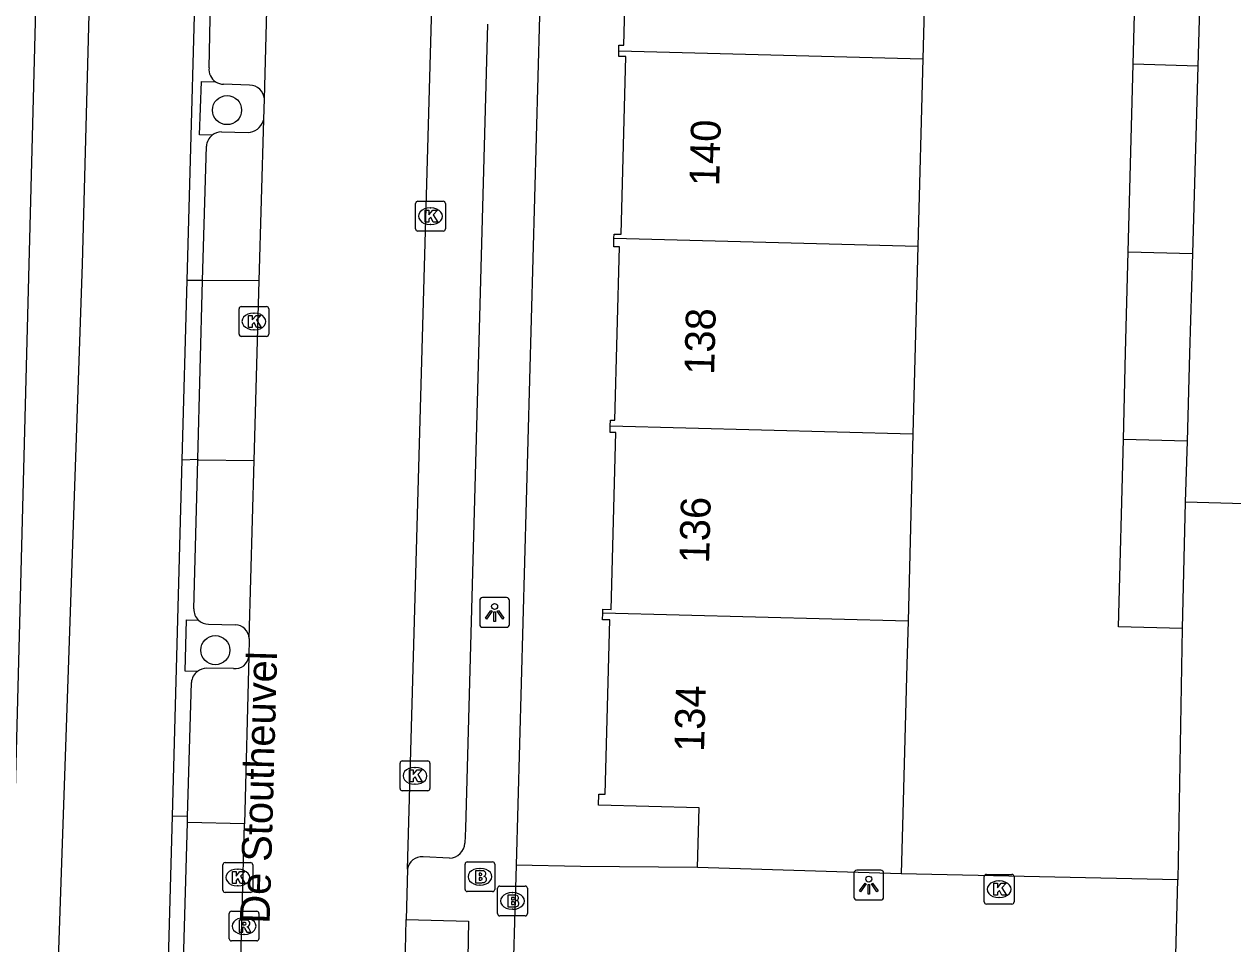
# Model space of a CAD drawing. Extents: x 162082 to 163393, y 388091 to 388632.
# Drawn here: x 162323.49 to 162364.07, y 388325.48 to 388356.37 of the extents above; entities that cross this region are included whole.
import ezdxf

# ---------------------------------------------------------------- set-up
doc = ezdxf.new("R2010")
doc.units = 0
for name, color, linetype in [('IMGEO_Berm_open', 7, 'Continuous'), ('IMGEO_Boom', 7, 'Continuous'), ('IMGEO_Brandkraan', 7, 'Continuous'), ('IMGEO_Fietspad_gesloten', 7, 'Continuous'), ('IMGEO_Kolk', 7, 'Continuous'), ('IMGEO_Lichtpunt', 7, 'Continuous'), ('IMGEO_Muur', 7, 'Continuous'), ('IMGEO_Openbare_ruimte_label', 7, 'Continuous'), ('IMGEO_Pand', 7, 'Continuous'), ('IMGEO_Pand_nummerreeks', 7, 'Continuous'), ('IMGEO_Parkeervlak_open', 7, 'Continuous'), ('IMGEO_Rijbaan_lokaal_gesloten', 7, 'Continuous'), ('IMGEO_Rijbaan_lokaal_open', 7, 'Continuous'), ('IMGEO_Rioolput', 7, 'Continuous'), ('IMGEO_Voetpad_open', 7, 'Continuous')]:
    doc.layers.add(name, color=color, linetype=linetype)

msp = doc.modelspace()

# ---------------------------------------------------------------- linework, layer by layer
at = {"layer": 'IMGEO_Berm_open'}
for points in [[(162329.798, 388352.636), (162329.374, 388352.652), (162329.441, 388354.448), (162329.914, 388354.43)], [(162329.308, 388334.63), (162328.895, 388334.64), (162328.938, 388336.361), (162329.339, 388336.351)]]:
    msp.add_lwpolyline(points, dxfattribs=at)
at = {"layer": 'IMGEO_Boom'}
for centre in [(162330.299, 388353.482), (162329.905, 388335.342)]:
    msp.add_circle(centre, 0.489, dxfattribs=at)
at = {"layer": 'IMGEO_Brandkraan'}
for p, q in [((162338.29, 388327.307), (162338.29, 388328.159)), ((162338.365, 388328.233), (162339.217, 388328.233)), ((162339.291, 388328.159), (162339.291, 388327.307)), ((162338.778, 388328.013), (162338.803, 388328.013)), ((162338.801, 388327.453), (162338.776, 388327.453)), ((162339.382, 388326.493), (162339.382, 388327.345)), ((162339.457, 388327.419), (162340.309, 388327.419)), ((162340.383, 388327.345), (162340.383, 388326.493)), ((162339.217, 388327.233), (162338.365, 388327.233)), ((162339.87, 388327.199), (162339.895, 388327.199)), ((162339.893, 388326.639), (162339.868, 388326.639)), ((162340.309, 388326.419), (162339.457, 388326.419))]:
    msp.add_line(p, q, dxfattribs=at)
for points in [[(162338.29, 388327.307), (162338.29, 388328.159)], [(162338.365, 388328.233), (162339.217, 388328.233)], [(162339.291, 388328.159), (162339.291, 388327.307)], [(162338.638, 388327.933), (162338.638, 388327.533), (162338.851, 388327.533)], [(162338.869, 388327.933), (162338.638, 388327.933)], [(162338.817, 388327.852), (162338.763, 388327.852), (162338.763, 388327.776)], [(162338.763, 388327.776), (162338.816, 388327.776)], [(162338.825, 388327.7), (162338.763, 388327.7), (162338.763, 388327.619)], [(162338.763, 388327.619), (162338.825, 388327.619)], [(162339.382, 388326.493), (162339.382, 388327.345)], [(162339.457, 388327.419), (162340.309, 388327.419)], [(162340.383, 388327.345), (162340.383, 388326.493)], [(162339.217, 388327.233), (162338.365, 388327.233)], [(162339.73, 388327.119), (162339.73, 388326.719), (162339.943, 388326.719)], [(162339.961, 388327.119), (162339.73, 388327.119)], [(162339.909, 388327.038), (162339.855, 388327.038), (162339.855, 388326.962)], [(162339.855, 388326.962), (162339.908, 388326.962)], [(162339.917, 388326.886), (162339.855, 388326.886), (162339.855, 388326.805)], [(162339.855, 388326.805), (162339.917, 388326.805)], [(162340.309, 388326.419), (162339.457, 388326.419)]]:
    msp.add_lwpolyline(points, dxfattribs=at)
for centre, radius, start, end in [((162338.367, 388328.157), 0.0765, 91.552, 178.448), ((162338.367, 388328.157), 0.0765, 91.552, 178.448), ((162339.215, 388328.157), 0.0765, 1.552, 88.448), ((162339.215, 388328.157), 0.0765, 1.552, 88.448), ((162338.818, 388327.814), 0.0379, 267.8285, 90.9355), ((162338.826, 388327.659), 0.0404, 269.8759, 90.5077), ((162338.873, 388327.788), 0.145, 59.4692, 91.5367), ((162338.898, 388327.835), 0.0922, 285.5137, 58.1501), ((162338.903, 388327.643), 0.105, 301.3115, 78.989), ((162338.367, 388327.309), 0.0765, 181.552, 268.448), ((162338.367, 388327.309), 0.0765, 181.552, 268.448), ((162338.857, 388327.784), 0.251, 268.6676, 293.5347), ((162339.215, 388327.309), 0.0765, 271.552, 358.448), ((162339.215, 388327.309), 0.0765, 271.552, 358.448), ((162339.459, 388327.343), 0.0765, 91.552, 178.448), ((162339.459, 388327.343), 0.0765, 91.552, 178.448), ((162340.307, 388327.343), 0.0765, 1.552, 88.448), ((162340.307, 388327.343), 0.0765, 1.552, 88.448), ((162339.91, 388327), 0.0379, 267.8285, 90.9355), ((162339.918, 388326.845), 0.0404, 269.8759, 90.5077), ((162339.965, 388326.974), 0.145, 59.4692, 91.5367), ((162339.99, 388327.021), 0.0922, 285.5137, 58.1501), ((162339.995, 388326.829), 0.105, 301.3115, 78.989), ((162339.459, 388326.495), 0.0765, 181.552, 268.448), ((162339.459, 388326.495), 0.0765, 181.552, 268.448), ((162339.949, 388326.97), 0.251, 268.6676, 293.5347), ((162340.307, 388326.495), 0.0765, 271.552, 358.448), ((162340.307, 388326.495), 0.0765, 271.552, 358.448)]:
    msp.add_arc(centre, radius, start, end, dxfattribs=at)
for centre, major_axis, ratio, start_param, end_param in [((162338.777, 388327.733), (-0.387, 0.002), 0.722429, 4.712389, 7.853982), ((162338.802, 388327.733), (-0.39, 0.002), 0.717154, 1.570796, 4.712389), ((162339.869, 388326.919), (-0.387, 0.002), 0.722429, 4.712389, 7.853982), ((162339.894, 388326.919), (-0.39, 0.002), 0.717154, 1.570796, 4.712389)]:
    msp.add_ellipse(centre, major_axis=major_axis, ratio=ratio, start_param=start_param, end_param=end_param, dxfattribs=at)
at = {"layer": 'IMGEO_Fietspad_gesloten'}
for points in [[(162328.116, 388454.582), (162328.029, 388450.685), (162327.347, 388422.874), (162326.755, 388399.008), (162326.261, 388398.982), (162326.033, 388389.849), (162326.541, 388389.838), (162325.438, 388348.309), (162323.174, 388282.796), (162322.856, 388271.532), (162323.359, 388271.511), (162321.941, 388219.637), (162320.374, 388158.154), (162320.194, 388151.229)], [(162328.956, 388347.755), (162328.989, 388348.974), (162329.293, 388359.9)], [(162328.466, 388329.762), (162328.792, 388341.733)]]:
    msp.add_lwpolyline(points, dxfattribs=at)
at = {"layer": 'IMGEO_Kolk'}
for p, q in [((162336.706, 388350.418), (162337.558, 388350.418)), ((162336.631, 388349.492), (162336.631, 388350.344)), ((162337.119, 388350.198), (162337.144, 388350.198)), ((162337.632, 388350.344), (162337.632, 388349.492)), ((162337.142, 388349.638), (162337.117, 388349.638)), ((162337.558, 388349.418), (162336.706, 388349.418)), ((162330.7, 388345.957), (162330.7, 388346.809)), ((162330.775, 388346.883), (162331.627, 388346.883)), ((162331.701, 388346.809), (162331.701, 388345.957)), ((162331.188, 388346.663), (162331.213, 388346.663)), ((162331.211, 388346.103), (162331.186, 388346.103)), ((162331.627, 388345.883), (162330.775, 388345.883)), ((162336.109, 388330.696), (162336.109, 388331.548)), ((162336.184, 388331.622), (162337.036, 388331.622)), ((162336.597, 388331.402), (162336.622, 388331.402)), ((162337.11, 388331.548), (162337.11, 388330.696)), ((162337.036, 388330.622), (162336.184, 388330.622)), ((162336.62, 388330.842), (162336.595, 388330.842)), ((162330.158, 388327.28), (162330.158, 388328.132)), ((162330.233, 388328.206), (162331.085, 388328.206)), ((162331.159, 388328.132), (162331.159, 388327.28)), ((162330.646, 388327.986), (162330.671, 388327.986)), ((162355.725, 388326.886), (162355.725, 388327.738)), ((162355.8, 388327.812), (162356.652, 388327.812)), ((162356.726, 388327.738), (162356.726, 388326.886)), ((162330.669, 388327.426), (162330.644, 388327.426)), ((162356.213, 388327.592), (162356.238, 388327.592)), ((162331.085, 388327.206), (162330.233, 388327.206)), ((162356.236, 388327.032), (162356.211, 388327.032)), ((162356.652, 388326.812), (162355.8, 388326.812))]:
    msp.add_line(p, q, dxfattribs=at)
for points in [[(162336.706, 388350.418), (162337.558, 388350.418)], [(162336.631, 388349.492), (162336.631, 388350.344)], [(162336.952, 388350.118), (162337.075, 388350.118), (162337.075, 388349.967), (162337.205, 388350.118), (162337.369, 388350.118), (162337.223, 388349.967), (162337.376, 388349.718), (162337.224, 388349.718), (162337.139, 388349.882), (162337.075, 388349.815), (162337.075, 388349.718), (162336.952, 388349.718), (162336.952, 388350.118)], [(162337.632, 388350.344), (162337.632, 388349.492)], [(162337.558, 388349.418), (162336.706, 388349.418)], [(162330.7, 388345.957), (162330.7, 388346.809)], [(162330.775, 388346.883), (162331.627, 388346.883)], [(162331.701, 388346.809), (162331.701, 388345.957)], [(162331.021, 388346.583), (162331.144, 388346.583), (162331.144, 388346.432), (162331.274, 388346.583), (162331.438, 388346.583), (162331.292, 388346.432), (162331.445, 388346.183), (162331.293, 388346.183), (162331.208, 388346.347), (162331.144, 388346.28), (162331.144, 388346.183), (162331.021, 388346.183), (162331.021, 388346.583)], [(162331.627, 388345.883), (162330.775, 388345.883)], [(162336.109, 388330.696), (162336.109, 388331.548)], [(162336.184, 388331.622), (162337.036, 388331.622)], [(162336.43, 388331.322), (162336.553, 388331.322), (162336.553, 388331.171), (162336.683, 388331.322), (162336.847, 388331.322), (162336.701, 388331.171), (162336.854, 388330.922), (162336.702, 388330.922), (162336.617, 388331.086), (162336.553, 388331.019), (162336.553, 388330.922), (162336.43, 388330.922), (162336.43, 388331.322)], [(162337.11, 388331.548), (162337.11, 388330.696)], [(162337.036, 388330.622), (162336.184, 388330.622)], [(162330.158, 388327.28), (162330.158, 388328.132)], [(162330.233, 388328.206), (162331.085, 388328.206)], [(162331.159, 388328.132), (162331.159, 388327.28)], [(162330.479, 388327.906), (162330.602, 388327.906), (162330.602, 388327.755), (162330.732, 388327.906), (162330.896, 388327.906), (162330.75, 388327.755), (162330.903, 388327.506), (162330.751, 388327.506), (162330.666, 388327.67), (162330.602, 388327.603), (162330.602, 388327.506), (162330.479, 388327.506), (162330.479, 388327.906)], [(162355.725, 388326.886), (162355.725, 388327.738)], [(162355.8, 388327.812), (162356.652, 388327.812)], [(162356.726, 388327.738), (162356.726, 388326.886)], [(162356.046, 388327.512), (162356.169, 388327.512), (162356.169, 388327.361), (162356.299, 388327.512), (162356.463, 388327.512), (162356.317, 388327.361), (162356.47, 388327.112), (162356.318, 388327.112), (162356.233, 388327.276), (162356.169, 388327.209), (162356.169, 388327.112), (162356.046, 388327.112), (162356.046, 388327.512)], [(162331.085, 388327.206), (162330.233, 388327.206)], [(162356.652, 388326.812), (162355.8, 388326.812)]]:
    msp.add_lwpolyline(points, dxfattribs=at)
for centre, start, end in [((162336.708, 388350.342), 91.552, 178.448), ((162336.708, 388350.342), 91.552, 178.448), ((162337.556, 388350.342), 1.552, 88.448), ((162337.556, 388350.342), 1.552, 88.448), ((162336.708, 388349.494), 181.552, 268.448), ((162336.708, 388349.494), 181.552, 268.448), ((162337.556, 388349.494), 271.552, 358.448), ((162337.556, 388349.494), 271.552, 358.448), ((162330.777, 388346.807), 91.552, 178.448), ((162330.777, 388346.807), 91.552, 178.448), ((162331.625, 388346.807), 1.552, 88.448), ((162331.625, 388346.807), 1.552, 88.448), ((162330.777, 388345.959), 181.552, 268.448), ((162330.777, 388345.959), 181.552, 268.448), ((162331.625, 388345.959), 271.552, 358.448), ((162331.625, 388345.959), 271.552, 358.448), ((162336.186, 388331.546), 91.552, 178.448), ((162336.186, 388331.546), 91.552, 178.448), ((162337.034, 388331.546), 1.552, 88.448), ((162337.034, 388331.546), 1.552, 88.448), ((162336.186, 388330.698), 181.552, 268.448), ((162336.186, 388330.698), 181.552, 268.448), ((162337.034, 388330.698), 271.552, 358.448), ((162337.034, 388330.698), 271.552, 358.448), ((162330.235, 388328.13), 91.552, 178.448), ((162330.235, 388328.13), 91.552, 178.448), ((162331.083, 388328.13), 1.552, 88.448), ((162331.083, 388328.13), 1.552, 88.448), ((162355.802, 388327.736), 91.552, 178.448), ((162355.802, 388327.736), 91.552, 178.448), ((162356.65, 388327.736), 1.552, 88.448), ((162356.65, 388327.736), 1.552, 88.448), ((162330.235, 388327.282), 181.552, 268.448), ((162330.235, 388327.282), 181.552, 268.448), ((162331.083, 388327.282), 271.552, 358.448), ((162331.083, 388327.282), 271.552, 358.448), ((162355.802, 388326.888), 181.552, 268.448), ((162355.802, 388326.888), 181.552, 268.448), ((162356.65, 388326.888), 271.552, 358.448), ((162356.65, 388326.888), 271.552, 358.448)]:
    msp.add_arc(centre, 0.0765, start, end, dxfattribs=at)
for centre, major_axis, ratio, start_param, end_param in [((162337.118, 388349.918), (-0.387, 0.002), 0.722429, 4.712389, 7.853982), ((162337.143, 388349.918), (-0.39, 0.002), 0.717154, 1.570796, 4.712389), ((162331.187, 388346.383), (-0.387, 0.002), 0.722429, 4.712389, 7.853982), ((162331.212, 388346.383), (-0.39, 0.002), 0.717154, 1.570796, 4.712389), ((162336.596, 388331.122), (-0.387, 0.002), 0.722429, 4.712389, 7.853982), ((162336.621, 388331.122), (-0.39, 0.002), 0.717154, 1.570796, 4.712389), ((162330.645, 388327.706), (-0.387, 0.002), 0.722429, 4.712389, 7.853982), ((162330.67, 388327.706), (-0.39, 0.002), 0.717154, 1.570796, 4.712389), ((162356.212, 388327.312), (-0.387, 0.002), 0.722429, 4.712389, 7.853982), ((162356.237, 388327.312), (-0.39, 0.002), 0.717154, 1.570796, 4.712389)]:
    msp.add_ellipse(centre, major_axis=major_axis, ratio=ratio, start_param=start_param, end_param=end_param, dxfattribs=at)
at = {"layer": 'IMGEO_Lichtpunt'}
for p, q in [((162338.785, 388337.013), (162338.785, 388336.206)), ((162338.785, 388337.013), (162338.785, 388336.206)), ((162339.687, 388337.108), (162338.879, 388337.108)), ((162339.687, 388337.108), (162338.879, 388337.108)), ((162339.781, 388336.206), (162339.781, 388337.013)), ((162339.781, 388336.206), (162339.781, 388337.013)), ((162338.879, 388336.112), (162339.687, 388336.112)), ((162338.879, 388336.112), (162339.687, 388336.112)), ((162351.349, 388327.856), (162351.349, 388327.049)), ((162351.349, 388327.856), (162351.349, 388327.049)), ((162352.251, 388327.951), (162351.443, 388327.951)), ((162352.251, 388327.951), (162351.443, 388327.951)), ((162352.345, 388327.049), (162352.345, 388327.856)), ((162352.345, 388327.049), (162352.345, 388327.856)), ((162351.443, 388326.955), (162352.251, 388326.955)), ((162351.443, 388326.955), (162352.251, 388326.955))]:
    msp.add_line(p, q, dxfattribs=at)
for points in [[(162339.159, 388336.677), (162339.198, 388336.649), (162339.01, 388336.387), (162338.972, 388336.414), (162339.159, 388336.677)], [(162339.261, 388336.629), (162339.308, 388336.629), (162339.308, 388336.307), (162339.261, 388336.307), (162339.261, 388336.629)], [(162339.371, 388336.649), (162339.409, 388336.676), (162339.596, 388336.414), (162339.557, 388336.386), (162339.371, 388336.649)], [(162351.723, 388327.52), (162351.762, 388327.492), (162351.574, 388327.23), (162351.536, 388327.257), (162351.723, 388327.52)], [(162351.825, 388327.472), (162351.872, 388327.472), (162351.872, 388327.15), (162351.825, 388327.15), (162351.825, 388327.472)], [(162351.935, 388327.492), (162351.973, 388327.519), (162352.16, 388327.257), (162352.121, 388327.229), (162351.935, 388327.492)]]:
    msp.add_lwpolyline(points, dxfattribs=at)
for centre in [(162339.284, 388336.811), (162351.848, 388327.654)]:
    msp.add_circle(centre, 0.0994, dxfattribs=at)
for centre, start, end in [((162338.879, 388337.013), 90, 180), ((162338.879, 388337.013), 90, 180), ((162339.687, 388337.013), 0, 90), ((162339.687, 388337.013), 0, 90), ((162338.879, 388336.206), 180, 270), ((162338.879, 388336.206), 180, 270), ((162339.687, 388336.206), 270, 0), ((162339.687, 388336.206), 270, 360), ((162351.443, 388327.856), 90, 180), ((162351.443, 388327.856), 90, 180), ((162352.251, 388327.856), 0, 90), ((162352.251, 388327.856), 0, 90), ((162351.443, 388327.049), 180, 270), ((162351.443, 388327.049), 180, 270), ((162352.251, 388327.049), 270, 0), ((162352.251, 388327.049), 270, 360)]:
    msp.add_arc(centre, 0.0946, start, end, dxfattribs=at)
at = {"layer": 'IMGEO_Muur'}
for points in [[(162362.371, 388336.069), (162362.227, 388327.628)], [(162362.227, 388327.628), (162352.937, 388327.835)]]:
    msp.add_lwpolyline(points, dxfattribs=at)
at = {"layer": 'IMGEO_Pand'}
for points in [[(162343.455, 388355.476), (162343.46, 388355.665), (162343.626, 388355.661), (162343.781, 388361.527), (162343.622, 388361.531), (162343.628, 388361.773), (162343.823, 388361.768)], [(162353.834, 388361.504), (162353.667, 388355.206)], [(162360.731, 388355.019), (162360.897, 388361.318)], [(162363.075, 388361.26), (162362.894, 388354.962)], [(162343.292, 388349.178), (162343.296, 388349.319), (162343.529, 388349.312), (162343.687, 388355.28), (162343.45, 388355.286), (162343.455, 388355.476)], [(162343.455, 388355.476), (162353.667, 388355.206)], [(162353.667, 388355.206), (162353.5, 388348.908)], [(162360.564, 388348.721), (162360.731, 388355.019)], [(162362.894, 388354.962), (162360.731, 388355.019)], [(162362.894, 388354.962), (162362.714, 388348.664)], [(162343.168, 388342.879), (162343.173, 388343.07), (162343.319, 388343.066), (162343.473, 388348.887), (162343.284, 388348.892), (162343.292, 388349.178)], [(162343.292, 388349.178), (162353.5, 388348.908)], [(162353.5, 388348.908), (162353.333, 388342.61)], [(162360.397, 388342.423), (162360.474, 388345.335), (162360.564, 388348.721)], [(162360.564, 388348.721), (162362.714, 388348.664)], [(162362.714, 388348.664), (162362.618, 388345.31), (162362.536, 388342.366)], [(162342.918, 388336.583), (162342.921, 388336.72), (162343.201, 388336.713), (162343.358, 388342.654), (162343.162, 388342.659), (162343.168, 388342.879)], [(162343.168, 388342.879), (162353.333, 388342.61)], [(162353.333, 388342.61), (162353.166, 388336.312)], [(162362.371, 388336.069), (162360.229, 388336.125), (162360.397, 388342.423)], [(162362.536, 388342.366), (162360.397, 388342.423)], [(162362.536, 388342.366), (162362.478, 388340.312)], [(162362.478, 388340.312), (162362.371, 388336.069)], [(162346.092, 388328.04), (162346.152, 388330.042), (162342.771, 388330.132), (162342.781, 388330.511), (162342.996, 388330.506), (162343.151, 388336.358), (162342.912, 388336.364), (162342.918, 388336.583)], [(162353.166, 388336.312), (162342.918, 388336.583)], [(162353.166, 388336.312), (162353.128, 388334.86), (162352.995, 388329.861), (162352.937, 388327.835)], [(162352.937, 388327.835), (162346.092, 388328.04)]]:
    msp.add_lwpolyline(points, dxfattribs=at)
at = {"layer": 'IMGEO_Parkeervlak_open'}
for points in [[(162329.693, 388354.898), (162329.804, 388359.867)], [(162331.056, 388354.322), (162330.183, 388354.348)], [(162331.515, 388353.111), (162331.533, 388353.171)], [(162330.109, 388352.754), (162331.003, 388352.729)], [(162329.475, 388347.764), (162329.607, 388352.27)], [(162329.188, 388336.726), (162329.32, 388341.73)], [(162329.677, 388336.218), (162330.575, 388336.198)], [(162330.513, 388334.727), (162329.613, 388334.736)], [(162328.971, 388329.756), (162329.101, 388334.255)]]:
    msp.add_lwpolyline(points, dxfattribs=at)
for centre, radius, start, end in [((162330.191, 388354.847), 0.5, 174.139, 236.4165), ((162330.189, 388354.851), 0.503, 236.8005, 269.2936), ((162331.059, 388353.829), 0.493, 3.3841, 90.3189), ((162330.971, 388353.306), 0.578, 273.1727, 340.2801), ((162330.117, 388352.237), 0.511, 128.6166, 176.2671), ((162330.132, 388352.224), 0.531, 92.5076, 129.048), ((162329.662, 388336.699), 0.475, 176.7319, 227.1341), ((162329.669, 388336.695), 0.477, 226.137, 270.9046), ((162330.559, 388335.715), 0.483, 2.8022, 88.065), ((162330.574, 388335.183), 0.46, 262.3736, 353.5293), ((162329.628, 388334.209), 0.529, 127.2224, 174.9802), ((162329.624, 388334.212), 0.525, 91.2409, 127.088)]:
    msp.add_arc(centre, radius, start, end, dxfattribs=at)
at = {"layer": 'IMGEO_Rijbaan_lokaal_gesloten'}
for points in [[(162331.551, 388353.858), (162331.717, 388359.814)], [(162336.353, 388327.986), (162337.184, 388357.359)], [(162331.533, 388353.171), (162331.551, 388353.858)], [(162331.38, 388347.746), (162331.533, 388353.171)], [(162331.21, 388341.712), (162331.38, 388347.746)], [(162331.041, 388335.739), (162331.21, 388341.712)], [(162331.041, 388335.739), (162331.031, 388335.131)], [(162331.031, 388335.131), (162330.881, 388329.508)], [(162330.725, 388323.684), (162330.881, 388329.508)], [(162336.353, 388327.986), (162336.315, 388326.293)], [(162336.258, 388323.727), (162336.315, 388326.293)]]:
    msp.add_lwpolyline(points, dxfattribs=at)
at = {"layer": 'IMGEO_Rijbaan_lokaal_open'}
for points in [[(162328.792, 388341.733), (162328.956, 388347.755)], [(162329.475, 388347.764), (162328.956, 388347.755)], [(162329.321, 388341.754), (162329.475, 388347.764)], [(162331.38, 388347.746), (162329.475, 388347.764)], [(162328.792, 388341.733), (162329.321, 388341.754)], [(162329.321, 388341.754), (162329.32, 388341.73)], [(162329.32, 388341.73), (162331.21, 388341.712)], [(162328.302, 388323.735), (162328.466, 388329.762)], [(162328.971, 388329.756), (162328.466, 388329.762)], [(162328.966, 388329.56), (162328.971, 388329.756)], [(162328.803, 388323.725), (162328.966, 388329.56)], [(162330.881, 388329.508), (162328.966, 388329.56)]]:
    msp.add_lwpolyline(points, dxfattribs=at)
at = {"layer": 'IMGEO_Rioolput'}
for p, q in [((162330.369, 388325.65), (162330.369, 388326.502)), ((162330.444, 388326.576), (162331.296, 388326.576)), ((162331.37, 388326.502), (162331.37, 388325.65)), ((162330.857, 388326.356), (162330.882, 388326.356)), ((162330.88, 388325.796), (162330.855, 388325.796)), ((162331.296, 388325.576), (162330.444, 388325.576))]:
    msp.add_line(p, q, dxfattribs=at)
for points in [[(162330.369, 388325.65), (162330.369, 388326.502)], [(162330.444, 388326.576), (162331.296, 388326.576)], [(162331.37, 388326.502), (162331.37, 388325.65)], [(162330.958, 388326.274), (162330.706, 388326.276), (162330.706, 388325.876)], [(162330.884, 388326.195), (162330.83, 388326.195), (162330.83, 388326.114)], [(162330.83, 388326.114), (162330.882, 388326.114)], [(162330.706, 388325.876), (162330.83, 388325.876), (162330.83, 388326.038), (162330.841, 388326.038)], [(162330.888, 388326.009), (162330.959, 388325.876), (162331.099, 388325.876), (162331.034, 388326.002)], [(162331.296, 388325.576), (162330.444, 388325.576)]]:
    msp.add_lwpolyline(points, dxfattribs=at)
for centre, radius, start, end in [((162330.446, 388326.5), 0.0765, 91.552, 178.448), ((162330.446, 388326.5), 0.0765, 91.552, 178.448), ((162331.294, 388326.5), 0.0765, 1.552, 88.448), ((162331.294, 388326.5), 0.0765, 1.552, 88.448), ((162330.866, 388326.303), 0.19, 274.7715, 282.9687), ((162330.89, 388326.099), 0.0964, 77.0061, 93.1865), ((162330.904, 388326.156), 0.0378, 276.6634, 79.6772), ((162330.957, 388326.164), 0.109, 350.3612, 89.416), ((162330.955, 388326.164), 0.112, 277.5842, 350.9817), ((162330.939, 388325.949), 0.108, 29.5134, 73.7905), ((162330.446, 388325.652), 0.0765, 181.552, 268.448), ((162330.446, 388325.652), 0.0765, 181.552, 268.448), ((162330.84, 388325.985), 0.0533, 26.0293, 88.6989), ((162331.294, 388325.652), 0.0765, 271.552, 358.448), ((162331.294, 388325.652), 0.0765, 271.552, 358.448)]:
    msp.add_arc(centre, radius, start, end, dxfattribs=at)
for centre, major_axis, ratio, start_param, end_param in [((162330.856, 388326.076), (-0.387, 0.002), 0.722429, 4.712389, 7.853982), ((162330.881, 388326.076), (-0.39, 0.002), 0.717154, 1.570796, 4.712389)]:
    msp.add_ellipse(centre, major_axis=major_axis, ratio=ratio, start_param=start_param, end_param=end_param, dxfattribs=at)
at = {"layer": 'IMGEO_Voetpad_open'}
for points in [[(162324.727, 388389.88), (162323.548, 388344.871), (162322.596, 388308.7), (162322.064, 388289.216), (162321.838, 388282.94)], [(162341.629, 388387.219), (162340.01, 388328.125)], [(162339.047, 388356.368), (162338.301, 388329.358), (162338.287, 388328.859)], [(162364.462, 388340.26), (162362.478, 388340.312)], [(162362.371, 388336.069), (162362.227, 388327.628)], [(162337.773, 388328.354), (162336.882, 388328.406)], [(162340.01, 388328.125), (162339.857, 388323.155)], [(162346.092, 388328.04), (162342.165, 388328.081), (162340.01, 388328.125)], [(162362.227, 388327.628), (162352.937, 388327.835)], [(162362.088, 388322.586), (162362.227, 388327.628)], [(162336.315, 388326.293), (162338.403, 388326.239), (162338.347, 388323.135), (162337.93, 388323.142)]]:
    msp.add_lwpolyline(points, dxfattribs=at)
for centre, radius, start, end in [((162337.743, 388328.899), 0.546, 273.197, 355.7909), ((162336.858, 388327.894), 0.513, 87.2647, 169.631)]:
    msp.add_arc(centre, radius, start, end, dxfattribs=at)

# ---------------------------------------------------------------- texts
at = {"layer": 'IMGEO_Openbare_ruimte_label'}
msp.add_text('De Stoutheuvel', height=1, rotation=88.3961, dxfattribs=at).set_placement((162331.728, 388326.147))
at = {"layer": 'IMGEO_Pand_nummerreeks'}
for s, p in [('140', (162346.823, 388350.918)), ('138', (162346.653, 388344.586)), ('136', (162346.484, 388338.25)), ('134', (162346.315, 388331.918))]:
    msp.add_text(s, height=1, rotation=88.4673, dxfattribs=at).set_placement(p)

doc.saveas('drawing.dxf')
